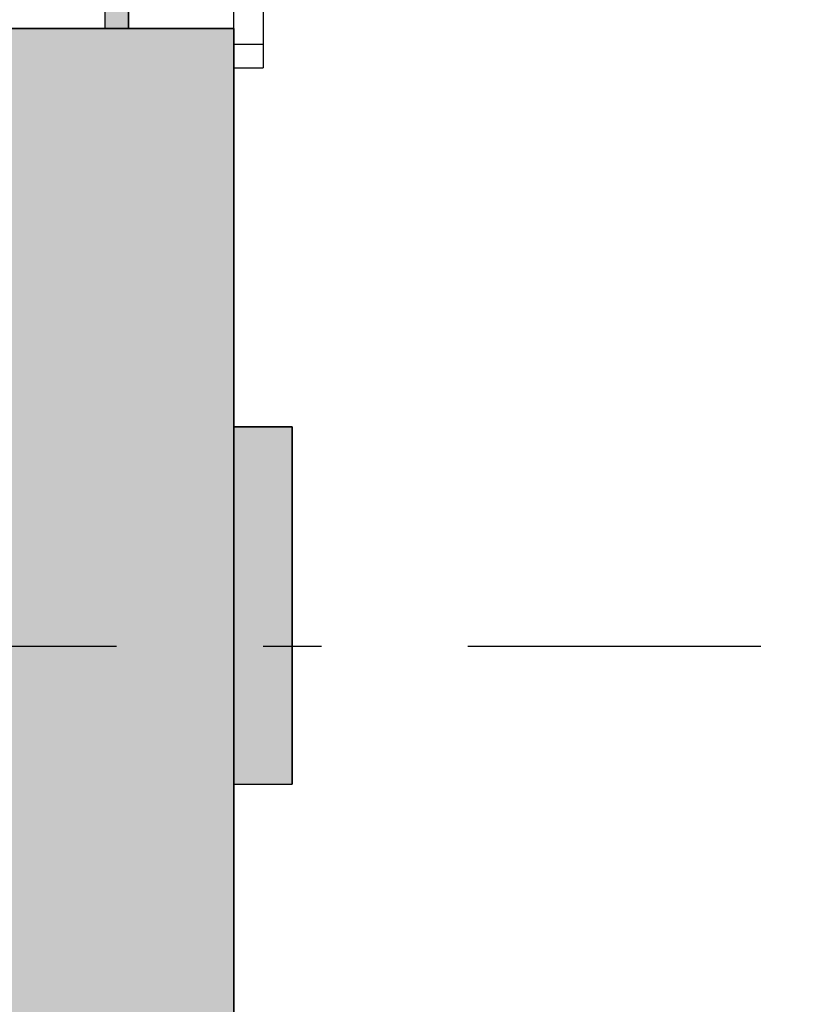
# Model space of a CAD drawing. Extents: x 2 to 87, y -108 to 11.
# Tile 326 of 352: x 49.66 to 51.02, y -29.62 to -27.94. Entities that reach past the tile are written whole.
import ezdxf

# ---------------------------------------------------------------- set-up
doc = ezdxf.new("R2010")
doc.units = 0
doc.header["$MEASUREMENT"] = 0
doc.linetypes.add('DASHDOT', pattern=[1, 0.5, -0.25, 0, -0.25])
for name, color, linetype in [('2', 7, 'CONTINUOUS'), ('25', 7, 'CONTINUOUS'), ('3', 7, 'CONTINUOUS'), ('5', 7, 'CONTINUOUS')]:
    doc.layers.add(name, color=color, linetype=linetype)

# ---------------------------------------------------------------- blocks, each defined once
blk = doc.blocks.new('*N95')
at = {"layer": '3', "color": 62, "linetype": 'Continuous'}
for p, q in [((-0.02, 0.03), (-0.02, 0)), ((-0.02, 0.03), (0.02, 0.03)), ((0.02, 0.03), (0.02, 0)), ((-0.02, 0), (0.02, 0))]:
    blk.add_line(p, q, dxfattribs=at)
for points in [[(-0.02, 0.03), (-0.02, 0.03), (-0.02, 0)], [(-0.02, 0.03), (0.02, 0.03), (0.02, 0)], [(-0.02, 0.03), (-0.02, 0), (0.02, 0)], [(0.02, 0.03), (0.02, 0.03), (0.02, 0)]]:
    blk.add_solid(points, dxfattribs=at)
blk = doc.blocks.new('*N157')
at = {"layer": '25', "color": 62, "linetype": 'Continuous'}
for p, q in [((50.0276, -28.6333), (50.1276, -28.6333)), ((50.0276, -28.6333), (50.0276, -29.2431)), ((50.1276, -28.6333), (50.1276, -29.2431)), ((50.0276, -29.2431), (50.1276, -29.2431))]:
    blk.add_line(p, q, dxfattribs=at)
for points in [[(50.0276, -28.6333), (50.0276, -28.6333), (50.1276, -28.6333)], [(50.0276, -28.6333), (50.0276, -29.2431), (50.1276, -29.2431)], [(50.0276, -28.6333), (50.1276, -28.6333), (50.1276, -29.2431)], [(50.0276, -29.2431), (50.0276, -29.2431), (50.1276, -29.2431)]]:
    blk.add_solid(points, dxfattribs=at)

msp = doc.modelspace()

# ---------------------------------------------------------------- linework, layer by layer
at = {"layer": '2', "color": 62, "linetype": 'Continuous'}
for p, q in [((50.0276, -29.8927), (50.0276, -22.2031)), ((50.0776, -26.8101), (50.0776, -27.9801)), ((50.0276, -27.9531), (49.6276, -27.9531)), ((50.0276, -27.9801), (50.0776, -27.9801)), ((50.0776, -27.9801), (50.0776, -28.0201)), ((50.0276, -28.0201), (50.0776, -28.0201)), ((50.1276, -28.6333), (50.0276, -28.6333)), ((50.0276, -28.6333), (50.0276, -29.2431)), ((50.1276, -29.2431), (50.1276, -28.6333)), ((50.0276, -29.2431), (50.1276, -29.2431))]:
    msp.add_line(p, q, dxfattribs=at)
at = {"layer": '25', "color": 62, "linetype": 'Continuous'}
for p, q in [((49.6276, -27.9531), (50.0276, -27.9531)), ((50.0276, -27.9531), (50.0276, -29.8075))]:
    msp.add_line(p, q, dxfattribs=at)
for points in [[(49.6276, -27.9531), (49.6276, -27.9531), (50.0276, -27.9531)], [(49.6276, -27.9531), (49.6276, -29.8075), (50.0276, -29.8075)], [(49.6276, -27.9531), (50.0276, -27.9531), (50.0276, -29.8075)]]:
    msp.add_solid(points, dxfattribs=at)
at = {"layer": '3', "color": 62, "linetype": 'Continuous'}
for p, q in [((49.8076, -27.9231), (49.8076, -27.9531)), ((49.8476, -27.9531), (49.8476, -27.9231)), ((49.8076, -27.9531), (49.8476, -27.9531))]:
    msp.add_line(p, q, dxfattribs=at)
at = {"layer": '5', "color": 7, "linetype": 'DASHDOT'}
msp.add_line((7.5276, -29.0075), (52.6276, -29.0075), dxfattribs=at)

# ---------------------------------------------------------------- block references
at = {"layer": '25', "color": 62, "linetype": 'Continuous'}
msp.add_blockref('*N157', (0, 0), dxfattribs=at)
at = {"layer": '3', "color": 62, "linetype": 'Continuous'}
msp.add_blockref('*N95', (49.8276, -27.9531), dxfattribs=at)

doc.saveas('drawing.dxf')
